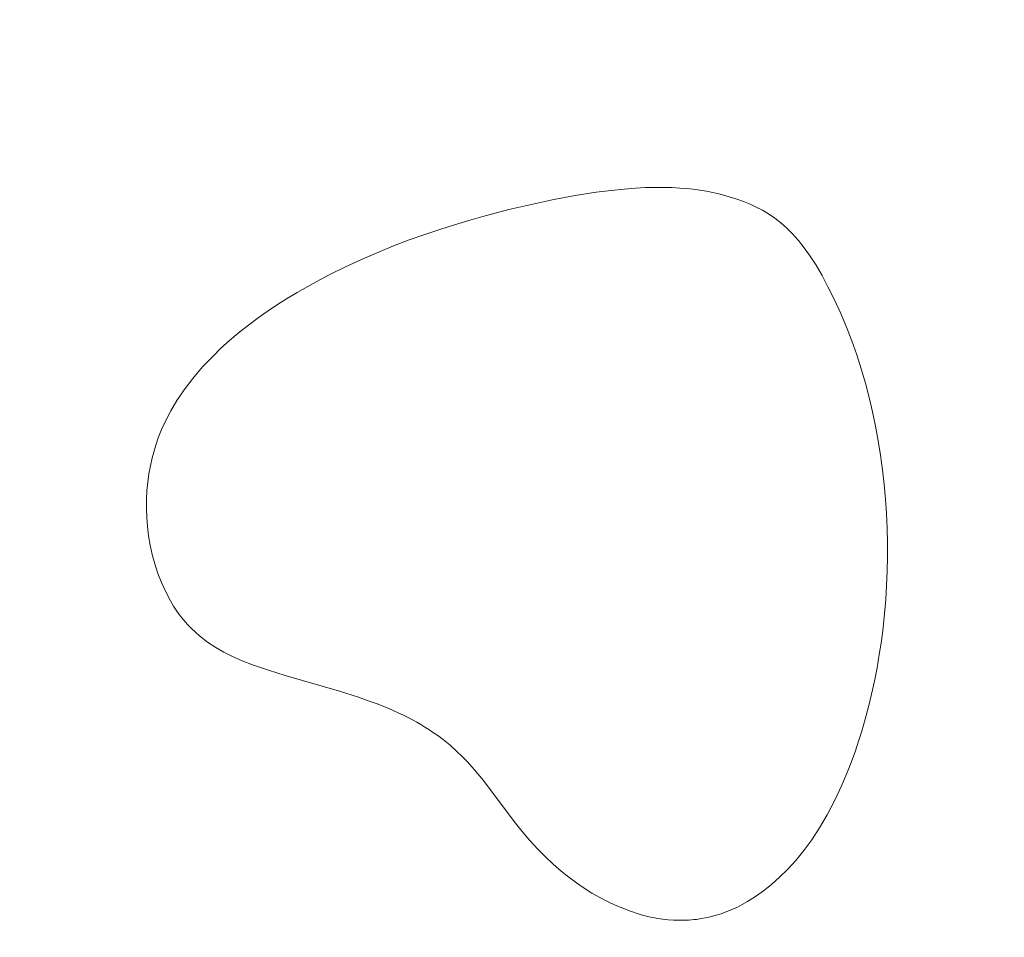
# Model space of a CAD drawing. Header units: millimetres. Extents: x -159 to 180, y -161 to 116.
# Tile 511 of 656: x -4.37 to 5.51, y -43.48 to -34.27. Entities that reach past the tile are written whole.
import ezdxf

# ---------------------------------------------------------------- set-up
doc = ezdxf.new("R2010")
doc.units = ezdxf.units.MM
doc.header["$MEASUREMENT"] = 0
doc.layers.add('Layer 1', color=7, linetype='Continuous')

msp = doc.modelspace()

# ---------------------------------------------------------------- linework, layer by layer
at = {"layer": 'Layer 1', "color": 18, "lineweight": 9}
for points, knots in [([(-158.5852, -104.074), (-158.5852, -104.074), (179.5952, -104.074), (179.5952, -104.074), (179.5952, -104.074), (179.5952, -104.074), (179.5952, 115.719), (179.5952, 115.719), (179.5952, 115.719), (179.5952, 115.719), (-158.5852, 115.719), (-158.5852, 115.719), (-158.5852, 115.719), (-158.5852, 115.719), (-158.5852, -104.074), (-158.5852, -104.074)], [0, 0, 0, 0, 0.2, 0.2, 0.2, 0.2, 0.4, 0.4, 0.4, 0.4, 0.6, 0.6, 0.6, 0.6, 1, 1, 1, 1]), ([(58.7021, -7.5691), (58.7021, -7.5691), (58.7021, -2.7996), (58.7021, -2.7996), (58.7021, -2.7996), (58.7021, -2.7996), (53.9333, -2.7996), (53.9333, -2.7996), (53.9333, -2.7996), (53.9333, -2.7996), (53.9333, 0.2004), (53.9333, 0.2004), (53.9333, 0.2004), (53.9333, 0.2004), (45.9738, 0.2004), (45.9738, 0.2004), (45.9738, 0.2004), (45.9738, 0.2004), (45.9738, -2.7996), (45.9738, -2.7996), (45.9738, -2.7996), (45.9738, -2.7996), (38.2683, -2.7996), (38.2683, -2.7996), (38.2683, -2.7996), (38.2683, -2.7996), (38.2683, 0.2004), (38.2683, 0.2004), (38.2683, 0.2004), (38.2683, 0.2004), (30.3088, 0.2004), (30.3088, 0.2004), (30.3088, 0.2004), (30.3088, 0.2004), (30.3088, -2.7996), (30.3088, -2.7996), (30.3088, -2.7996), (30.3088, -2.7996), (22.6034, -2.7996), (22.6034, -2.7996), (22.6034, -2.7996), (22.6034, -2.7996), (22.6034, 0.2004), (22.6034, 0.2004), (22.6034, 0.2004), (22.6034, 0.2004), (14.6439, 0.2004), (14.6439, 0.2004), (14.6439, 0.2004), (14.6439, 0.2004), (14.6439, -2.7996), (14.6439, -2.7996), (14.6439, -2.7996), (14.6439, -2.7996), (6.9385, -2.7996), (6.9385, -2.7996), (6.9385, -2.7996), (6.9385, -2.7996), (6.9385, 0.2004), (6.9385, 0.2004), (6.9385, 0.2004), (6.9385, 0.2004), (-1.021, 0.2004), (-1.021, 0.2004), (-1.021, 0.2004), (-1.021, 0.2004), (-1.021, -2.7996), (-1.021, -2.7996), (-1.021, -2.7996), (-1.021, -2.7996), (-8.7264, -2.7996), (-8.7264, -2.7996), (-8.7264, -2.7996), (-8.7264, -2.7996), (-8.7264, 0.2004), (-8.7264, 0.2004), (-8.7264, 0.2004), (-8.7264, 0.2004), (-16.686, 0.2004), (-16.686, 0.2004), (-16.686, 0.2004), (-16.686, 0.2004), (-16.686, -2.7996), (-16.686, -2.7996), (-16.686, -2.7996), (-16.686, -2.7996), (-24.3914, -2.7996), (-24.3914, -2.7996), (-24.3914, -2.7996), (-24.3914, -2.7996), (-24.3914, 0.2004), (-24.3914, 0.2004), (-24.3914, 0.2004), (-24.3914, 0.2004), (-32.351, 0.2004), (-32.351, 0.2004), (-32.351, 0.2004), (-32.351, 0.2004), (-32.351, -2.7996), (-32.351, -2.7996), (-32.351, -2.7996), (-32.351, -2.7996), (-37.1199, -2.7996), (-37.1199, -2.7996), (-37.1199, -2.7996), (-37.1199, -2.7996), (-37.1199, -7.5691), (-37.1199, -7.5691), (-37.1199, -7.5691), (-37.1199, -7.5691), (-40.1199, -7.5691), (-40.1199, -7.5691), (-40.1199, -7.5691), (-40.1199, -7.5691), (-40.1199, -15.5281), (-40.1199, -15.5281), (-40.1199, -15.5281), (-40.1199, -15.5281), (-37.1199, -15.5281), (-37.1199, -15.5281), (-37.1199, -15.5281), (-37.1199, -15.5281), (-37.1199, -23.2341), (-37.1199, -23.2341), (-37.1199, -23.2341), (-37.1199, -23.2341), (-40.1199, -23.2341), (-40.1199, -23.2341), (-40.1199, -23.2341), (-40.1199, -23.2341), (-40.1199, -31.1931), (-40.1199, -31.1931), (-40.1199, -31.1931), (-40.1199, -31.1931), (-37.1199, -31.1931), (-37.1199, -31.1931), (-37.1199, -31.1931), (-37.1199, -31.1931), (-37.1199, -38.8982), (-37.1199, -38.8982), (-37.1199, -38.8982), (-37.1199, -38.8982), (-40.1199, -38.8982), (-40.1199, -38.8982), (-40.1199, -38.8982), (-40.1199, -38.8982), (-40.1199, -46.8582), (-40.1199, -46.8582), (-40.1199, -46.8582), (-40.1199, -46.8582), (-37.1199, -46.8582), (-37.1199, -46.8582), (-37.1199, -46.8582), (-37.1199, -46.8582), (-37.1199, -54.5632), (-37.1199, -54.5632), (-37.1199, -54.5632), (-37.1199, -54.5632), (-40.1199, -54.5632), (-40.1199, -54.5632), (-40.1199, -54.5632), (-40.1199, -54.5632), (-40.1199, -62.5232), (-40.1199, -62.5232), (-40.1199, -62.5232), (-40.1199, -62.5232), (-37.1199, -62.5232), (-37.1199, -62.5232), (-37.1199, -62.5232), (-37.1199, -62.5232), (-37.1199, -70.2283), (-37.1199, -70.2283), (-37.1199, -70.2283), (-37.1199, -70.2283), (-40.1199, -70.2283), (-40.1199, -70.2283), (-40.1199, -70.2283), (-40.1199, -70.2283), (-40.1199, -78.1882), (-40.1199, -78.1882), (-40.1199, -78.1882), (-40.1199, -78.1882), (-37.1199, -78.1882), (-37.1199, -78.1882), (-37.1199, -78.1882), (-37.1199, -78.1882), (-37.1199, -85.8933), (-37.1199, -85.8933), (-37.1199, -85.8933), (-37.1199, -85.8933), (-40.1199, -85.8933), (-40.1199, -85.8933), (-40.1199, -85.8933), (-40.1199, -85.8933), (-40.1199, -93.8533), (-40.1199, -93.8533), (-40.1199, -93.8533), (-40.1199, -93.8533), (-37.1199, -93.8533), (-37.1199, -93.8533), (-37.1199, -93.8533), (-37.1199, -93.8533), (-37.1199, -98.6218), (-37.1199, -98.6218), (-37.1199, -98.6218), (-37.1199, -98.6218), (-32.351, -98.6218), (-32.351, -98.6218), (-32.351, -98.6218), (-32.351, -98.6218), (-32.351, -101.6218), (-32.351, -101.6218), (-32.351, -101.6218), (-32.351, -101.6218), (-24.3914, -101.6218), (-24.3914, -101.6218), (-24.3914, -101.6218), (-24.3914, -101.6218), (-24.3914, -98.6218), (-24.3914, -98.6218), (-24.3914, -98.6218), (-24.3914, -98.6218), (-16.686, -98.6218), (-16.686, -98.6218), (-16.686, -98.6218), (-16.686, -98.6218), (-16.686, -101.6218), (-16.686, -101.6218), (-16.686, -101.6218), (-16.686, -101.6218), (-8.7264, -101.6218), (-8.7264, -101.6218), (-8.7264, -101.6218), (-8.7264, -101.6218), (-8.7264, -98.6218), (-8.7264, -98.6218), (-8.7264, -98.6218), (-8.7264, -98.6218), (-1.021, -98.6218), (-1.021, -98.6218), (-1.021, -98.6218), (-1.021, -98.6218), (-1.021, -101.6218), (-1.021, -101.6218), (-1.021, -101.6218), (-1.021, -101.6218), (6.9385, -101.6218), (6.9385, -101.6218), (6.9385, -101.6218), (6.9385, -101.6218), (6.9385, -98.6218), (6.9385, -98.6218), (6.9385, -98.6218), (6.9385, -98.6218), (14.6439, -98.6218), (14.6439, -98.6218), (14.6439, -98.6218), (14.6439, -98.6218), (14.6439, -101.6218), (14.6439, -101.6218), (14.6439, -101.6218), (14.6439, -101.6218), (22.6034, -101.6218), (22.6034, -101.6218), (22.6034, -101.6218), (22.6034, -101.6218), (22.6034, -98.6218), (22.6034, -98.6218), (22.6034, -98.6218), (22.6034, -98.6218), (30.3088, -98.6218), (30.3088, -98.6218), (30.3088, -98.6218), (30.3088, -98.6218), (30.3088, -101.6218), (30.3088, -101.6218), (30.3088, -101.6218), (30.3088, -101.6218), (38.2683, -101.6218), (38.2683, -101.6218), (38.2683, -101.6218), (38.2683, -101.6218), (38.2683, -98.6218), (38.2683, -98.6218), (38.2683, -98.6218), (38.2683, -98.6218), (45.9738, -98.6218), (45.9738, -98.6218), (45.9738, -98.6218), (45.9738, -98.6218), (45.9738, -101.6218), (45.9738, -101.6218), (45.9738, -101.6218), (45.9738, -101.6218), (53.9333, -101.6218), (53.9333, -101.6218), (53.9333, -101.6218), (53.9333, -101.6218), (53.9333, -98.6218), (53.9333, -98.6218), (53.9333, -98.6218), (53.9333, -98.6218), (58.7021, -98.6218), (58.7021, -98.6218), (58.7021, -98.6218), (58.7021, -98.6218), (58.7021, -93.8533), (58.7021, -93.8533), (58.7021, -93.8533), (58.7021, -93.8533), (61.7021, -93.8533), (61.7021, -93.8533), (61.7021, -93.8533), (61.7021, -93.8533), (61.7021, -85.8933), (61.7021, -85.8933), (61.7021, -85.8933), (61.7021, -85.8933), (58.7021, -85.8933), (58.7021, -85.8933), (58.7021, -85.8933), (58.7021, -85.8933), (58.7021, -78.1882), (58.7021, -78.1882), (58.7021, -78.1882), (58.7021, -78.1882), (61.7021, -78.1882), (61.7021, -78.1882), (61.7021, -78.1882), (61.7021, -78.1882), (61.7021, -70.2283), (61.7021, -70.2283), (61.7021, -70.2283), (61.7021, -70.2283), (58.7021, -70.2283), (58.7021, -70.2283), (58.7021, -70.2283), (58.7021, -70.2283), (58.7021, -62.5232), (58.7021, -62.5232), (58.7021, -62.5232), (58.7021, -62.5232), (61.7021, -62.5232), (61.7021, -62.5232), (61.7021, -62.5232), (61.7021, -62.5232), (61.7021, -54.5632), (61.7021, -54.5632), (61.7021, -54.5632), (61.7021, -54.5632), (58.7021, -54.5632), (58.7021, -54.5632), (58.7021, -54.5632), (58.7021, -54.5632), (58.7021, -46.8582), (58.7021, -46.8582), (58.7021, -46.8582), (58.7021, -46.8582), (61.7021, -46.8582), (61.7021, -46.8582), (61.7021, -46.8582), (61.7021, -46.8582), (61.7021, -38.8982), (61.7021, -38.8982), (61.7021, -38.8982), (61.7021, -38.8982), (58.7021, -38.8982), (58.7021, -38.8982), (58.7021, -38.8982), (58.7021, -38.8982), (58.7021, -31.1931), (58.7021, -31.1931), (58.7021, -31.1931), (58.7021, -31.1931), (61.7021, -31.1931), (61.7021, -31.1931), (61.7021, -31.1931), (61.7021, -31.1931), (61.7021, -23.2341), (61.7021, -23.2341), (61.7021, -23.2341), (61.7021, -23.2341), (58.7021, -23.2341), (58.7021, -23.2341), (58.7021, -23.2341), (58.7021, -23.2341), (58.7021, -15.5281), (58.7021, -15.5281), (58.7021, -15.5281), (58.7021, -15.5281), (61.7021, -15.5281), (61.7021, -15.5281), (61.7021, -15.5281), (61.7021, -15.5281), (61.7021, -7.5691), (61.7021, -7.5691), (61.7021, -7.5691), (61.7021, -7.5691), (58.7021, -7.5691), (58.7021, -7.5691)], [0, 0, 0, 0, 0.009901, 0.009901, 0.009901, 0.009901, 0.019802, 0.019802, 0.019802, 0.019802, 0.029703, 0.029703, 0.029703, 0.029703, 0.039604, 0.039604, 0.039604, 0.039604, 0.049505, 0.049505, 0.049505, 0.049505, 0.059406, 0.059406, 0.059406, 0.059406, 0.069307, 0.069307, 0.069307, 0.069307, 0.079208, 0.079208, 0.079208, 0.079208, 0.089109, 0.089109, 0.089109, 0.089109, 0.09901, 0.09901, 0.09901, 0.09901, 0.108911, 0.108911, 0.108911, 0.108911, 0.118812, 0.118812, 0.118812, 0.118812, 0.128713, 0.128713, 0.128713, 0.128713, 0.138614, 0.138614, 0.138614, 0.138614, 0.148515, 0.148515, 0.148515, 0.148515, 0.158416, 0.158416, 0.158416, 0.158416, 0.168317, 0.168317, 0.168317, 0.168317, 0.178218, 0.178218, 0.178218, 0.178218, 0.188119, 0.188119, 0.188119, 0.188119, 0.19802, 0.19802, 0.19802, 0.19802, 0.207921, 0.207921, 0.207921, 0.207921, 0.217822, 0.217822, 0.217822, 0.217822, 0.227723, 0.227723, 0.227723, 0.227723, 0.237624, 0.237624, 0.237624, 0.237624, 0.247525, 0.247525, 0.247525, 0.247525, 0.257426, 0.257426, 0.257426, 0.257426, 0.267327, 0.267327, 0.267327, 0.267327, 0.277228, 0.277228, 0.277228, 0.277228, 0.287129, 0.287129, 0.287129, 0.287129, 0.29703, 0.29703, 0.29703, 0.29703, 0.306931, 0.306931, 0.306931, 0.306931, 0.316832, 0.316832, 0.316832, 0.316832, 0.326733, 0.326733, 0.326733, 0.326733, 0.336634, 0.336634, 0.336634, 0.336634, 0.346535, 0.346535, 0.346535, 0.346535, 0.356436, 0.356436, 0.356436, 0.356436, 0.366337, 0.366337, 0.366337, 0.366337, 0.376238, 0.376238, 0.376238, 0.376238, 0.386139, 0.386139, 0.386139, 0.386139, 0.39604, 0.39604, 0.39604, 0.39604, 0.405941, 0.405941, 0.405941, 0.405941, 0.415842, 0.415842, 0.415842, 0.415842, 0.425743, 0.425743, 0.425743, 0.425743, 0.435644, 0.435644, 0.435644, 0.435644, 0.445545, 0.445545, 0.445545, 0.445545, 0.455446, 0.455446, 0.455446, 0.455446, 0.465347, 0.465347, 0.465347, 0.465347, 0.475248, 0.475248, 0.475248, 0.475248, 0.485149, 0.485149, 0.485149, 0.485149, 0.49505, 0.49505, 0.49505, 0.49505, 0.50495, 0.50495, 0.50495, 0.50495, 0.514851, 0.514851, 0.514851, 0.514851, 0.524752, 0.524752, 0.524752, 0.524752, 0.534653, 0.534653, 0.534653, 0.534653, 0.544554, 0.544554, 0.544554, 0.544554, 0.554455, 0.554455, 0.554455, 0.554455, 0.564356, 0.564356, 0.564356, 0.564356, 0.574257, 0.574257, 0.574257, 0.574257, 0.584158, 0.584158, 0.584158, 0.584158, 0.594059, 0.594059, 0.594059, 0.594059, 0.60396, 0.60396, 0.60396, 0.60396, 0.613861, 0.613861, 0.613861, 0.613861, 0.623762, 0.623762, 0.623762, 0.623762, 0.633663, 0.633663, 0.633663, 0.633663, 0.643564, 0.643564, 0.643564, 0.643564, 0.653465, 0.653465, 0.653465, 0.653465, 0.663366, 0.663366, 0.663366, 0.663366, 0.673267, 0.673267, 0.673267, 0.673267, 0.683168, 0.683168, 0.683168, 0.683168, 0.693069, 0.693069, 0.693069, 0.693069, 0.70297, 0.70297, 0.70297, 0.70297, 0.712871, 0.712871, 0.712871, 0.712871, 0.722772, 0.722772, 0.722772, 0.722772, 0.732673, 0.732673, 0.732673, 0.732673, 0.742574, 0.742574, 0.742574, 0.742574, 0.752475, 0.752475, 0.752475, 0.752475, 0.762376, 0.762376, 0.762376, 0.762376, 0.772277, 0.772277, 0.772277, 0.772277, 0.782178, 0.782178, 0.782178, 0.782178, 0.792079, 0.792079, 0.792079, 0.792079, 0.80198, 0.80198, 0.80198, 0.80198, 0.811881, 0.811881, 0.811881, 0.811881, 0.821782, 0.821782, 0.821782, 0.821782, 0.831683, 0.831683, 0.831683, 0.831683, 0.841584, 0.841584, 0.841584, 0.841584, 0.851485, 0.851485, 0.851485, 0.851485, 0.861386, 0.861386, 0.861386, 0.861386, 0.871287, 0.871287, 0.871287, 0.871287, 0.881188, 0.881188, 0.881188, 0.881188, 0.891089, 0.891089, 0.891089, 0.891089, 0.90099, 0.90099, 0.90099, 0.90099, 0.910891, 0.910891, 0.910891, 0.910891, 0.920792, 0.920792, 0.920792, 0.920792, 0.930693, 0.930693, 0.930693, 0.930693, 0.940594, 0.940594, 0.940594, 0.940594, 0.950495, 0.950495, 0.950495, 0.950495, 0.960396, 0.960396, 0.960396, 0.960396, 0.970297, 0.970297, 0.970297, 0.970297, 0.980198, 0.980198, 0.980198, 0.980198, 1, 1, 1, 1]), ([(0.7765, -36.1238), (0.7765, -36.1238), (0.5386, -36.1805), (0.5386, -36.1805), (0.5386, -36.1805), (0.5386, -36.1805), (0.2758, -36.2492), (0.2758, -36.2492), (0.2758, -36.2492), (0.2758, -36.2492), (0.1364, -36.2886), (0.1364, -36.2886), (0.1364, -36.2886), (0.1364, -36.2886), (-0.0077, -36.3316), (-0.0077, -36.3316), (-0.0077, -36.3316), (-0.0077, -36.3316), (-0.1559, -36.3785), (-0.1559, -36.3785), (-0.1559, -36.3785), (-0.1559, -36.3785), (-0.3077, -36.4296), (-0.3077, -36.4296), (-0.3077, -36.4296), (-0.3077, -36.4296), (-0.4626, -36.4849), (-0.4626, -36.4849), (-0.4626, -36.4849), (-0.4626, -36.4849), (-0.6201, -36.5448), (-0.6201, -36.5448), (-0.6201, -36.5448), (-0.6201, -36.5448), (-0.7795, -36.6095), (-0.7795, -36.6095), (-0.7795, -36.6095), (-0.7795, -36.6095), (-0.9405, -36.6791), (-0.9405, -36.6791), (-0.9405, -36.6791), (-0.9405, -36.6791), (-1.1025, -36.754), (-1.1025, -36.754), (-1.1025, -36.754), (-1.1025, -36.754), (-1.2649, -36.8342), (-1.2649, -36.8342), (-1.2649, -36.8342), (-1.2649, -36.8342), (-1.4272, -36.9202), (-1.4272, -36.9202), (-1.4272, -36.9202), (-1.4272, -36.9202), (-1.5889, -37.012), (-1.5889, -37.012), (-1.5889, -37.012), (-1.5889, -37.012), (-1.6943, -37.0755), (-1.6943, -37.0755), (-1.6943, -37.0755), (-1.6943, -37.0755), (-1.7944, -37.1391), (-1.7944, -37.1391), (-1.7944, -37.1391), (-1.7944, -37.1391), (-1.8894, -37.2026), (-1.8894, -37.2026), (-1.8894, -37.2026), (-1.8894, -37.2026), (-1.9794, -37.266), (-1.9794, -37.266), (-1.9794, -37.266), (-1.9794, -37.266), (-2.0645, -37.3292), (-2.0645, -37.3292), (-2.0645, -37.3292), (-2.0645, -37.3292), (-2.145, -37.3921), (-2.145, -37.3921), (-2.145, -37.3921), (-2.145, -37.3921), (-2.2208, -37.4546), (-2.2208, -37.4546), (-2.2208, -37.4546), (-2.2208, -37.4546), (-2.2923, -37.5167), (-2.2923, -37.5167), (-2.2923, -37.5167), (-2.2923, -37.5167), (-2.3595, -37.5782), (-2.3595, -37.5782), (-2.3595, -37.5782), (-2.3595, -37.5782), (-2.4225, -37.6392), (-2.4225, -37.6392), (-2.4225, -37.6392), (-2.4225, -37.6392), (-2.4815, -37.6995), (-2.4815, -37.6995), (-2.4815, -37.6995), (-2.4815, -37.6995), (-2.5367, -37.759), (-2.5367, -37.759), (-2.5367, -37.759), (-2.5367, -37.759), (-2.5881, -37.8177), (-2.5881, -37.8177), (-2.5881, -37.8177), (-2.5881, -37.8177), (-2.636, -37.8755), (-2.636, -37.8755), (-2.636, -37.8755), (-2.636, -37.8755), (-2.7215, -37.988), (-2.7215, -37.988), (-2.7215, -37.988), (-2.7215, -37.988), (-2.7943, -38.0959), (-2.7943, -38.0959), (-2.7943, -38.0959), (-2.7943, -38.0959), (-2.8556, -38.1987), (-2.8556, -38.1987), (-2.8556, -38.1987), (-2.8556, -38.1987), (-2.9065, -38.2957), (-2.9065, -38.2957), (-2.9065, -38.2957), (-2.9065, -38.2957), (-2.9481, -38.3862), (-2.9481, -38.3862), (-2.9481, -38.3862), (-2.9481, -38.3862), (-2.9815, -38.4697), (-2.9815, -38.4697), (-2.9815, -38.4697), (-2.9815, -38.4697), (-3.0078, -38.5455), (-3.0078, -38.5455), (-3.0078, -38.5455), (-3.0078, -38.5455), (-3.0282, -38.613), (-3.0282, -38.613), (-3.0282, -38.613), (-3.0282, -38.613), (-3.0437, -38.6716), (-3.0437, -38.6716), (-3.0437, -38.6716), (-3.0437, -38.6716), (-3.0614, -38.7498), (-3.0614, -38.7498), (-3.0614, -38.7498), (-3.0614, -38.7498), (-3.0761, -38.8308), (-3.0761, -38.8308), (-3.0761, -38.8308), (-3.0761, -38.8308), (-3.0877, -38.9144), (-3.0877, -38.9144), (-3.0877, -38.9144), (-3.0877, -38.9144), (-3.0958, -39.0003), (-3.0958, -39.0003), (-3.0958, -39.0003), (-3.0958, -39.0003), (-3.1004, -39.0882), (-3.1004, -39.0882), (-3.1004, -39.0882), (-3.1004, -39.0882), (-3.1012, -39.1779), (-3.1012, -39.1779), (-3.1012, -39.1779), (-3.1012, -39.1779), (-3.098, -39.269), (-3.098, -39.269), (-3.098, -39.269), (-3.098, -39.269), (-3.0907, -39.3613), (-3.0907, -39.3613), (-3.0907, -39.3613), (-3.0907, -39.3613), (-3.079, -39.4544), (-3.079, -39.4544), (-3.079, -39.4544), (-3.079, -39.4544), (-3.0628, -39.5482), (-3.0628, -39.5482), (-3.0628, -39.5482), (-3.0628, -39.5482), (-3.0419, -39.6423), (-3.0419, -39.6423), (-3.0419, -39.6423), (-3.0419, -39.6423), (-3.016, -39.7363), (-3.016, -39.7363), (-3.016, -39.7363), (-3.016, -39.7363), (-2.985, -39.8302), (-2.985, -39.8302), (-2.985, -39.8302), (-2.985, -39.8302), (-2.9487, -39.9234), (-2.9487, -39.9234), (-2.9487, -39.9234), (-2.9487, -39.9234), (-2.9069, -40.0159), (-2.9069, -40.0159), (-2.9069, -40.0159), (-2.9069, -40.0159), (-2.8594, -40.1072), (-2.8594, -40.1072), (-2.8594, -40.1072), (-2.8594, -40.1072), (-2.8284, -40.1597), (-2.8284, -40.1597), (-2.8284, -40.1597), (-2.8284, -40.1597), (-2.7955, -40.2095), (-2.7955, -40.2095), (-2.7955, -40.2095), (-2.7955, -40.2095), (-2.7609, -40.2568), (-2.7609, -40.2568), (-2.7609, -40.2568), (-2.7609, -40.2568), (-2.7247, -40.3014), (-2.7247, -40.3014), (-2.7247, -40.3014), (-2.7247, -40.3014), (-2.6872, -40.3437), (-2.6872, -40.3437), (-2.6872, -40.3437), (-2.6872, -40.3437), (-2.6486, -40.3834), (-2.6486, -40.3834), (-2.6486, -40.3834), (-2.6486, -40.3834), (-2.609, -40.4209), (-2.609, -40.4209), (-2.609, -40.4209), (-2.609, -40.4209), (-2.5687, -40.456), (-2.5687, -40.456), (-2.5687, -40.456), (-2.5687, -40.456), (-2.4866, -40.5195), (-2.4866, -40.5195), (-2.4866, -40.5195), (-2.4866, -40.5195), (-2.404, -40.5744), (-2.404, -40.5744), (-2.404, -40.5744), (-2.404, -40.5744), (-2.3223, -40.6212), (-2.3223, -40.6212), (-2.3223, -40.6212), (-2.3223, -40.6212), (-2.2432, -40.6604), (-2.2432, -40.6604), (-2.2432, -40.6604), (-2.2432, -40.6604), (-2.1413, -40.7067), (-2.1413, -40.7067), (-2.1413, -40.7067), (-2.1413, -40.7067), (-2.0354, -40.7478), (-2.0354, -40.7478), (-2.0354, -40.7478), (-2.0354, -40.7478), (-1.8755, -40.8025), (-1.8755, -40.8025), (-1.8755, -40.8025), (-1.8755, -40.8025), (-1.7074, -40.8543), (-1.7074, -40.8543), (-1.7074, -40.8543), (-1.7074, -40.8543), (-1.1637, -41.0125), (-1.1637, -41.0125), (-1.1637, -41.0125), (-1.1637, -41.0125), (-0.9716, -41.074), (-0.9716, -41.074), (-0.9716, -41.074), (-0.9716, -41.074), (-0.8738, -41.1082), (-0.8738, -41.1082), (-0.8738, -41.1082), (-0.8738, -41.1082), (-0.7752, -41.1443), (-0.7752, -41.1443), (-0.7752, -41.1443), (-0.7752, -41.1443), (-0.6677, -41.1873), (-0.6677, -41.1873), (-0.6677, -41.1873), (-0.6677, -41.1873), (-0.6167, -41.2097), (-0.6167, -41.2097), (-0.6167, -41.2097), (-0.6167, -41.2097), (-0.5675, -41.2322), (-0.5675, -41.2322), (-0.5675, -41.2322), (-0.5675, -41.2322), (-0.5198, -41.2546), (-0.5198, -41.2546), (-0.5198, -41.2546), (-0.5198, -41.2546), (-0.4738, -41.2781), (-0.4738, -41.2781), (-0.4738, -41.2781), (-0.4738, -41.2781), (-0.4292, -41.3005), (-0.4292, -41.3005), (-0.4292, -41.3005), (-0.4292, -41.3005), (-0.3862, -41.325), (-0.3862, -41.325), (-0.3862, -41.325), (-0.3862, -41.325), (-0.3447, -41.3484), (-0.3447, -41.3484), (-0.3447, -41.3484), (-0.3447, -41.3484), (-0.3046, -41.3728), (-0.3046, -41.3728), (-0.3046, -41.3728), (-0.3046, -41.3728), (-0.2658, -41.3972), (-0.2658, -41.3972), (-0.2658, -41.3972), (-0.2658, -41.3972), (-0.2283, -41.4226), (-0.2283, -41.4226), (-0.2283, -41.4226), (-0.2283, -41.4226), (-0.1757, -41.4589), (-0.1757, -41.4589), (-0.1757, -41.4589), (-0.1757, -41.4589), (-0.1174, -41.502), (-0.1174, -41.502), (-0.1174, -41.502), (-0.1174, -41.502), (-0.0533, -41.554), (-0.0533, -41.554), (-0.0533, -41.554), (-0.0533, -41.554), (0.0168, -41.617), (0.0168, -41.617), (0.0168, -41.617), (0.0168, -41.617), (0.0694, -41.6672), (0.0694, -41.6672), (0.0694, -41.6672), (0.0694, -41.6672), (0.1234, -41.7225), (0.1234, -41.7225), (0.1234, -41.7225), (0.1234, -41.7225), (0.1906, -41.798), (0.1906, -41.798), (0.1906, -41.798), (0.1906, -41.798), (0.2831, -41.9089), (0.2831, -41.9089), (0.2831, -41.9089), (0.2831, -41.9089), (0.5918, -42.322), (0.5918, -42.322), (0.5918, -42.322), (0.5918, -42.322), (0.6707, -42.4204), (0.6707, -42.4204), (0.6707, -42.4204), (0.6707, -42.4204), (0.7493, -42.5122), (0.7493, -42.5122), (0.7493, -42.5122), (0.7493, -42.5122), (0.8277, -42.5975), (0.8277, -42.5975), (0.8277, -42.5975), (0.8277, -42.5975), (0.9059, -42.6767), (0.9059, -42.6767), (0.9059, -42.6767), (0.9059, -42.6767), (0.9839, -42.75), (0.9839, -42.75), (0.9839, -42.75), (0.9839, -42.75), (1.0618, -42.8178), (1.0618, -42.8178), (1.0618, -42.8178), (1.0618, -42.8178), (1.1395, -42.8802), (1.1395, -42.8802), (1.1395, -42.8802), (1.1395, -42.8802), (1.217, -42.9376), (1.217, -42.9376), (1.217, -42.9376), (1.217, -42.9376), (1.2945, -42.9903), (1.2945, -42.9903), (1.2945, -42.9903), (1.2945, -42.9903), (1.372, -43.0385), (1.372, -43.0385), (1.372, -43.0385), (1.372, -43.0385), (1.4494, -43.0825), (1.4494, -43.0825), (1.4494, -43.0825), (1.4494, -43.0825), (1.5268, -43.1225), (1.5268, -43.1225), (1.5268, -43.1225), (1.5268, -43.1225), (1.6042, -43.1589), (1.6042, -43.1589), (1.6042, -43.1589), (1.6042, -43.1589), (1.6817, -43.1919), (1.6817, -43.1919), (1.6817, -43.1919), (1.6817, -43.1919), (1.7592, -43.2217), (1.7592, -43.2217), (1.7592, -43.2217), (1.7592, -43.2217), (1.8368, -43.2488), (1.8368, -43.2488), (1.8368, -43.2488), (1.8368, -43.2488), (1.8646, -43.2566), (1.8646, -43.2566), (1.8646, -43.2566), (1.8646, -43.2566), (1.8923, -43.2644), (1.8923, -43.2644), (1.8923, -43.2644), (1.8923, -43.2644), (1.9199, -43.2713), (1.9199, -43.2713), (1.9199, -43.2713), (1.9199, -43.2713), (1.9474, -43.2771), (1.9474, -43.2771), (1.9474, -43.2771), (1.9474, -43.2771), (1.9747, -43.283), (1.9747, -43.283), (1.9747, -43.283), (1.9747, -43.283), (2.0019, -43.2888), (2.0019, -43.2888), (2.0019, -43.2888), (2.0019, -43.2888), (2.0292, -43.2937), (2.0292, -43.2937), (2.0292, -43.2937), (2.0292, -43.2937), (2.0831, -43.3015), (2.0831, -43.3015), (2.0831, -43.3015), (2.0831, -43.3015), (2.1366, -43.3074), (2.1366, -43.3074), (2.1366, -43.3074), (2.1366, -43.3074), (2.1896, -43.3113), (2.1896, -43.3113), (2.1896, -43.3113), (2.1896, -43.3113), (2.2159, -43.3123), (2.2159, -43.3123), (2.2159, -43.3123), (2.2159, -43.3123), (2.2941, -43.3123), (2.2941, -43.3123), (2.2941, -43.3123), (2.2941, -43.3123), (2.3199, -43.3113), (2.3199, -43.3113), (2.3199, -43.3113), (2.3199, -43.3113), (2.3457, -43.3093), (2.3457, -43.3093), (2.3457, -43.3093), (2.3457, -43.3093), (2.3967, -43.3054), (2.3967, -43.3054), (2.3967, -43.3054), (2.3967, -43.3054), (2.422, -43.3025), (2.422, -43.3025), (2.422, -43.3025), (2.422, -43.3025), (2.4723, -43.2947), (2.4723, -43.2947), (2.4723, -43.2947), (2.4723, -43.2947), (2.5449, -43.281), (2.5449, -43.281), (2.5449, -43.281), (2.5449, -43.281), (2.62, -43.2615), (2.62, -43.2615), (2.62, -43.2615), (2.62, -43.2615), (2.6681, -43.2459), (2.6681, -43.2459), (2.6681, -43.2459), (2.6681, -43.2459), (2.7095, -43.2319), (2.7095, -43.2319), (2.7095, -43.2319), (2.7095, -43.2319), (2.7861, -43.2), (2.7861, -43.2), (2.7861, -43.2), (2.7861, -43.2), (2.8093, -43.1902), (2.8093, -43.1902), (2.8093, -43.1902), (2.8093, -43.1902), (2.8323, -43.1795), (2.8323, -43.1795), (2.8323, -43.1795), (2.8323, -43.1795), (2.8552, -43.1677), (2.8552, -43.1677), (2.8552, -43.1677), (2.8552, -43.1677), (2.933, -43.1235), (2.933, -43.1235), (2.933, -43.1235), (2.933, -43.1235), (3.0123, -43.0732), (3.0123, -43.0732), (3.0123, -43.0732), (3.0123, -43.0732), (3.0926, -43.0162), (3.0926, -43.0162), (3.0926, -43.0162), (3.0926, -43.0162), (3.1737, -42.952), (3.1737, -42.952), (3.1737, -42.952), (3.1737, -42.952), (3.2552, -42.8801), (3.2552, -42.8801), (3.2552, -42.8801), (3.2552, -42.8801), (3.3367, -42.7998), (3.3367, -42.7998), (3.3367, -42.7998), (3.3367, -42.7998), (3.4179, -42.7106), (3.4179, -42.7106), (3.4179, -42.7106), (3.4179, -42.7106), (3.4985, -42.612), (3.4985, -42.612), (3.4985, -42.612), (3.4985, -42.612), (3.5782, -42.5034), (3.5782, -42.5034), (3.5782, -42.5034), (3.5782, -42.5034), (3.6565, -42.3842), (3.6565, -42.3842), (3.6565, -42.3842), (3.6565, -42.3842), (3.7332, -42.2538), (3.7332, -42.2538), (3.7332, -42.2538), (3.7332, -42.2538), (3.8079, -42.1118), (3.8079, -42.1118), (3.8079, -42.1118), (3.8079, -42.1118), (3.8802, -41.9574), (3.8802, -41.9574), (3.8802, -41.9574), (3.8802, -41.9574), (3.9499, -41.7903), (3.9499, -41.7903), (3.9499, -41.7903), (3.9499, -41.7903), (3.9836, -41.7017), (3.9836, -41.7017), (3.9836, -41.7017), (3.9836, -41.7017), (4.0165, -41.6098), (4.0165, -41.6098), (4.0165, -41.6098), (4.0165, -41.6098), (4.0486, -41.5143), (4.0486, -41.5143), (4.0486, -41.5143), (4.0486, -41.5143), (4.0798, -41.4153), (4.0798, -41.4153), (4.0798, -41.4153), (4.0798, -41.4153), (4.1155, -41.2932), (4.1155, -41.2932), (4.1155, -41.2932), (4.1155, -41.2932), (4.1487, -41.1685), (4.1487, -41.1685), (4.1487, -41.1685), (4.1487, -41.1685), (4.1794, -41.0413), (4.1794, -41.0413), (4.1794, -41.0413), (4.1794, -41.0413), (4.2077, -40.9118), (4.2077, -40.9118), (4.2077, -40.9118), (4.2077, -40.9118), (4.2333, -40.7801), (4.2333, -40.7801), (4.2333, -40.7801), (4.2333, -40.7801), (4.2563, -40.6463), (4.2563, -40.6463), (4.2563, -40.6463), (4.2563, -40.6463), (4.2767, -40.5107), (4.2767, -40.5107), (4.2767, -40.5107), (4.2767, -40.5107), (4.2943, -40.3734), (4.2943, -40.3734), (4.2943, -40.3734), (4.2943, -40.3734), (4.309, -40.2344), (4.309, -40.2344), (4.309, -40.2344), (4.309, -40.2344), (4.3209, -40.0941), (4.3209, -40.0941), (4.3209, -40.0941), (4.3209, -40.0941), (4.3299, -39.9524), (4.3299, -39.9524), (4.3299, -39.9524), (4.3299, -39.9524), (4.3359, -39.8097), (4.3359, -39.8097), (4.3359, -39.8097), (4.3359, -39.8097), (4.3389, -39.6659), (4.3389, -39.6659), (4.3389, -39.6659), (4.3389, -39.6659), (4.3388, -39.5214), (4.3388, -39.5214), (4.3388, -39.5214), (4.3388, -39.5214), (4.3355, -39.3762), (4.3355, -39.3762), (4.3355, -39.3762), (4.3355, -39.3762), (4.329, -39.2305), (4.329, -39.2305), (4.329, -39.2305), (4.329, -39.2305), (4.3192, -39.0844), (4.3192, -39.0844), (4.3192, -39.0844), (4.3192, -39.0844), (4.3061, -38.9381), (4.3061, -38.9381), (4.3061, -38.9381), (4.3061, -38.9381), (4.2896, -38.7918), (4.2896, -38.7918), (4.2896, -38.7918), (4.2896, -38.7918), (4.2697, -38.6455), (4.2697, -38.6455), (4.2697, -38.6455), (4.2697, -38.6455), (4.2463, -38.4995), (4.2463, -38.4995), (4.2463, -38.4995), (4.2463, -38.4995), (4.2193, -38.3539), (4.2193, -38.3539), (4.2193, -38.3539), (4.2193, -38.3539), (4.1887, -38.2089), (4.1887, -38.2089), (4.1887, -38.2089), (4.1887, -38.2089), (4.1545, -38.0645), (4.1545, -38.0645), (4.1545, -38.0645), (4.1545, -38.0645), (4.1165, -37.921), (4.1165, -37.921), (4.1165, -37.921), (4.1165, -37.921), (4.0747, -37.7785), (4.0747, -37.7785), (4.0747, -37.7785), (4.0747, -37.7785), (4.029, -37.6372), (4.029, -37.6372), (4.029, -37.6372), (4.029, -37.6372), (3.9795, -37.4972), (3.9795, -37.4972), (3.9795, -37.4972), (3.9795, -37.4972), (3.926, -37.3587), (3.926, -37.3587), (3.926, -37.3587), (3.926, -37.3587), (3.8685, -37.2218), (3.8685, -37.2218), (3.8685, -37.2218), (3.8685, -37.2218), (3.8069, -37.0866), (3.8069, -37.0866), (3.8069, -37.0866), (3.8069, -37.0866), (3.7411, -36.9534), (3.7411, -36.9534), (3.7411, -36.9534), (3.7411, -36.9534), (3.681, -36.841), (3.681, -36.841), (3.681, -36.841), (3.681, -36.841), (3.6214, -36.739), (3.6214, -36.739), (3.6214, -36.739), (3.6214, -36.739), (3.5621, -36.6469), (3.5621, -36.6469), (3.5621, -36.6469), (3.5621, -36.6469), (3.5031, -36.564), (3.5031, -36.564), (3.5031, -36.564), (3.5031, -36.564), (3.4441, -36.4896), (3.4441, -36.4896), (3.4441, -36.4896), (3.4441, -36.4896), (3.3851, -36.4231), (3.3851, -36.4231), (3.3851, -36.4231), (3.3851, -36.4231), (3.3258, -36.3639), (3.3258, -36.3639), (3.3258, -36.3639), (3.3258, -36.3639), (3.2662, -36.3113), (3.2662, -36.3113), (3.2662, -36.3113), (3.2662, -36.3113), (3.2062, -36.2648), (3.2062, -36.2648), (3.2062, -36.2648), (3.2062, -36.2648), (3.1455, -36.2237), (3.1455, -36.2237), (3.1455, -36.2237), (3.1455, -36.2237), (3.084, -36.1873), (3.084, -36.1873), (3.084, -36.1873), (3.084, -36.1873), (3.0216, -36.155), (3.0216, -36.155), (3.0216, -36.155), (3.0216, -36.155), (2.9582, -36.1262), (2.9582, -36.1262), (2.9582, -36.1262), (2.9582, -36.1262), (2.8935, -36.1003), (2.8935, -36.1003), (2.8935, -36.1003), (2.8935, -36.1003), (2.8275, -36.0766), (2.8275, -36.0766), (2.8275, -36.0766), (2.8275, -36.0766), (2.7601, -36.0545), (2.7601, -36.0545), (2.7601, -36.0545), (2.7601, -36.0545), (2.7047, -36.0381), (2.7047, -36.0381), (2.7047, -36.0381), (2.7047, -36.0381), (2.646, -36.0229), (2.646, -36.0229), (2.646, -36.0229), (2.646, -36.0229), (2.5844, -36.0089), (2.5844, -36.0089), (2.5844, -36.0089), (2.5844, -36.0089), (2.5206, -35.9965), (2.5206, -35.9965), (2.5206, -35.9965), (2.5206, -35.9965), (2.4551, -35.9856), (2.4551, -35.9856), (2.4551, -35.9856), (2.4551, -35.9856), (2.3885, -35.9765), (2.3885, -35.9765), (2.3885, -35.9765), (2.3885, -35.9765), (2.3214, -35.9693), (2.3214, -35.9693), (2.3214, -35.9693), (2.3214, -35.9693), (2.2542, -35.9641), (2.2542, -35.9641), (2.2542, -35.9641), (2.2542, -35.9641), (2.1725, -35.9598), (2.1725, -35.9598), (2.1725, -35.9598), (2.1725, -35.9598), (2.09, -35.9573), (2.09, -35.9573), (2.09, -35.9573), (2.09, -35.9573), (2.0037, -35.957), (2.0037, -35.957), (2.0037, -35.957), (2.0037, -35.957), (1.9108, -35.9593), (1.9108, -35.9593), (1.9108, -35.9593), (1.9108, -35.9593), (1.8084, -35.9649), (1.8084, -35.9649), (1.8084, -35.9649), (1.8084, -35.9649), (1.6936, -35.9741), (1.6936, -35.9741), (1.6936, -35.9741), (1.6936, -35.9741), (1.5636, -35.9875), (1.5636, -35.9875), (1.5636, -35.9875), (1.5636, -35.9875), (1.4154, -36.0056), (1.4154, -36.0056), (1.4154, -36.0056), (1.4154, -36.0056), (1.2036, -36.0388), (1.2036, -36.0388), (1.2036, -36.0388), (1.2036, -36.0388), (0.9904, -36.0789), (0.9904, -36.0789), (0.9904, -36.0789), (0.9904, -36.0789), (0.7765, -36.1238), (0.7765, -36.1238)], [0, 0, 0, 0, 0.004545, 0.004545, 0.004545, 0.004545, 0.009091, 0.009091, 0.009091, 0.009091, 0.013636, 0.013636, 0.013636, 0.013636, 0.018182, 0.018182, 0.018182, 0.018182, 0.022727, 0.022727, 0.022727, 0.022727, 0.027273, 0.027273, 0.027273, 0.027273, 0.031818, 0.031818, 0.031818, 0.031818, 0.036364, 0.036364, 0.036364, 0.036364, 0.040909, 0.040909, 0.040909, 0.040909, 0.045455, 0.045455, 0.045455, 0.045455, 0.05, 0.05, 0.05, 0.05, 0.054545, 0.054545, 0.054545, 0.054545, 0.059091, 0.059091, 0.059091, 0.059091, 0.063636, 0.063636, 0.063636, 0.063636, 0.068182, 0.068182, 0.068182, 0.068182, 0.072727, 0.072727, 0.072727, 0.072727, 0.077273, 0.077273, 0.077273, 0.077273, 0.081818, 0.081818, 0.081818, 0.081818, 0.086364, 0.086364, 0.086364, 0.086364, 0.090909, 0.090909, 0.090909, 0.090909, 0.095455, 0.095455, 0.095455, 0.095455, 0.1, 0.1, 0.1, 0.1, 0.104545, 0.104545, 0.104545, 0.104545, 0.109091, 0.109091, 0.109091, 0.109091, 0.113636, 0.113636, 0.113636, 0.113636, 0.118182, 0.118182, 0.118182, 0.118182, 0.122727, 0.122727, 0.122727, 0.122727, 0.127273, 0.127273, 0.127273, 0.127273, 0.131818, 0.131818, 0.131818, 0.131818, 0.136364, 0.136364, 0.136364, 0.136364, 0.140909, 0.140909, 0.140909, 0.140909, 0.145455, 0.145455, 0.145455, 0.145455, 0.15, 0.15, 0.15, 0.15, 0.154545, 0.154545, 0.154545, 0.154545, 0.159091, 0.159091, 0.159091, 0.159091, 0.163636, 0.163636, 0.163636, 0.163636, 0.168182, 0.168182, 0.168182, 0.168182, 0.172727, 0.172727, 0.172727, 0.172727, 0.177273, 0.177273, 0.177273, 0.177273, 0.181818, 0.181818, 0.181818, 0.181818, 0.186364, 0.186364, 0.186364, 0.186364, 0.190909, 0.190909, 0.190909, 0.190909, 0.195455, 0.195455, 0.195455, 0.195455, 0.2, 0.2, 0.2, 0.2, 0.204545, 0.204545, 0.204545, 0.204545, 0.209091, 0.209091, 0.209091, 0.209091, 0.213636, 0.213636, 0.213636, 0.213636, 0.218182, 0.218182, 0.218182, 0.218182, 0.222727, 0.222727, 0.222727, 0.222727, 0.227273, 0.227273, 0.227273, 0.227273, 0.231818, 0.231818, 0.231818, 0.231818, 0.236364, 0.236364, 0.236364, 0.236364, 0.240909, 0.240909, 0.240909, 0.240909, 0.245455, 0.245455, 0.245455, 0.245455, 0.25, 0.25, 0.25, 0.25, 0.254545, 0.254545, 0.254545, 0.254545, 0.259091, 0.259091, 0.259091, 0.259091, 0.263636, 0.263636, 0.263636, 0.263636, 0.268182, 0.268182, 0.268182, 0.268182, 0.272727, 0.272727, 0.272727, 0.272727, 0.277273, 0.277273, 0.277273, 0.277273, 0.281818, 0.281818, 0.281818, 0.281818, 0.286364, 0.286364, 0.286364, 0.286364, 0.290909, 0.290909, 0.290909, 0.290909, 0.295455, 0.295455, 0.295455, 0.295455, 0.3, 0.3, 0.3, 0.3, 0.304545, 0.304545, 0.304545, 0.304545, 0.309091, 0.309091, 0.309091, 0.309091, 0.313636, 0.313636, 0.313636, 0.313636, 0.318182, 0.318182, 0.318182, 0.318182, 0.322727, 0.322727, 0.322727, 0.322727, 0.327273, 0.327273, 0.327273, 0.327273, 0.331818, 0.331818, 0.331818, 0.331818, 0.336364, 0.336364, 0.336364, 0.336364, 0.340909, 0.340909, 0.340909, 0.340909, 0.345455, 0.345455, 0.345455, 0.345455, 0.35, 0.35, 0.35, 0.35, 0.354545, 0.354545, 0.354545, 0.354545, 0.359091, 0.359091, 0.359091, 0.359091, 0.363636, 0.363636, 0.363636, 0.363636, 0.368182, 0.368182, 0.368182, 0.368182, 0.372727, 0.372727, 0.372727, 0.372727, 0.377273, 0.377273, 0.377273, 0.377273, 0.381818, 0.381818, 0.381818, 0.381818, 0.386364, 0.386364, 0.386364, 0.386364, 0.390909, 0.390909, 0.390909, 0.390909, 0.395455, 0.395455, 0.395455, 0.395455, 0.4, 0.4, 0.4, 0.4, 0.404545, 0.404545, 0.404545, 0.404545, 0.409091, 0.409091, 0.409091, 0.409091, 0.413636, 0.413636, 0.413636, 0.413636, 0.418182, 0.418182, 0.418182, 0.418182, 0.422727, 0.422727, 0.422727, 0.422727, 0.427273, 0.427273, 0.427273, 0.427273, 0.431818, 0.431818, 0.431818, 0.431818, 0.436364, 0.436364, 0.436364, 0.436364, 0.440909, 0.440909, 0.440909, 0.440909, 0.445455, 0.445455, 0.445455, 0.445455, 0.45, 0.45, 0.45, 0.45, 0.454545, 0.454545, 0.454545, 0.454545, 0.459091, 0.459091, 0.459091, 0.459091, 0.463636, 0.463636, 0.463636, 0.463636, 0.468182, 0.468182, 0.468182, 0.468182, 0.472727, 0.472727, 0.472727, 0.472727, 0.477273, 0.477273, 0.477273, 0.477273, 0.481818, 0.481818, 0.481818, 0.481818, 0.486364, 0.486364, 0.486364, 0.486364, 0.490909, 0.490909, 0.490909, 0.490909, 0.495455, 0.495455, 0.495455, 0.495455, 0.5, 0.5, 0.5, 0.5, 0.504545, 0.504545, 0.504545, 0.504545, 0.509091, 0.509091, 0.509091, 0.509091, 0.513636, 0.513636, 0.513636, 0.513636, 0.518182, 0.518182, 0.518182, 0.518182, 0.522727, 0.522727, 0.522727, 0.522727, 0.527273, 0.527273, 0.527273, 0.527273, 0.531818, 0.531818, 0.531818, 0.531818, 0.536364, 0.536364, 0.536364, 0.536364, 0.540909, 0.540909, 0.540909, 0.540909, 0.545455, 0.545455, 0.545455, 0.545455, 0.55, 0.55, 0.55, 0.55, 0.554545, 0.554545, 0.554545, 0.554545, 0.559091, 0.559091, 0.559091, 0.559091, 0.563636, 0.563636, 0.563636, 0.563636, 0.568182, 0.568182, 0.568182, 0.568182, 0.572727, 0.572727, 0.572727, 0.572727, 0.577273, 0.577273, 0.577273, 0.577273, 0.581818, 0.581818, 0.581818, 0.581818, 0.586364, 0.586364, 0.586364, 0.586364, 0.590909, 0.590909, 0.590909, 0.590909, 0.595455, 0.595455, 0.595455, 0.595455, 0.6, 0.6, 0.6, 0.6, 0.604545, 0.604545, 0.604545, 0.604545, 0.609091, 0.609091, 0.609091, 0.609091, 0.613636, 0.613636, 0.613636, 0.613636, 0.618182, 0.618182, 0.618182, 0.618182, 0.622727, 0.622727, 0.622727, 0.622727, 0.627273, 0.627273, 0.627273, 0.627273, 0.631818, 0.631818, 0.631818, 0.631818, 0.636364, 0.636364, 0.636364, 0.636364, 0.640909, 0.640909, 0.640909, 0.640909, 0.645455, 0.645455, 0.645455, 0.645455, 0.65, 0.65, 0.65, 0.65, 0.654545, 0.654545, 0.654545, 0.654545, 0.659091, 0.659091, 0.659091, 0.659091, 0.663636, 0.663636, 0.663636, 0.663636, 0.668182, 0.668182, 0.668182, 0.668182, 0.672727, 0.672727, 0.672727, 0.672727, 0.677273, 0.677273, 0.677273, 0.677273, 0.681818, 0.681818, 0.681818, 0.681818, 0.686364, 0.686364, 0.686364, 0.686364, 0.690909, 0.690909, 0.690909, 0.690909, 0.695455, 0.695455, 0.695455, 0.695455, 0.7, 0.7, 0.7, 0.7, 0.704545, 0.704545, 0.704545, 0.704545, 0.709091, 0.709091, 0.709091, 0.709091, 0.713636, 0.713636, 0.713636, 0.713636, 0.718182, 0.718182, 0.718182, 0.718182, 0.722727, 0.722727, 0.722727, 0.722727, 0.727273, 0.727273, 0.727273, 0.727273, 0.731818, 0.731818, 0.731818, 0.731818, 0.736364, 0.736364, 0.736364, 0.736364, 0.740909, 0.740909, 0.740909, 0.740909, 0.745455, 0.745455, 0.745455, 0.745455, 0.75, 0.75, 0.75, 0.75, 0.754545, 0.754545, 0.754545, 0.754545, 0.759091, 0.759091, 0.759091, 0.759091, 0.763636, 0.763636, 0.763636, 0.763636, 0.768182, 0.768182, 0.768182, 0.768182, 0.772727, 0.772727, 0.772727, 0.772727, 0.777273, 0.777273, 0.777273, 0.777273, 0.781818, 0.781818, 0.781818, 0.781818, 0.786364, 0.786364, 0.786364, 0.786364, 0.790909, 0.790909, 0.790909, 0.790909, 0.795455, 0.795455, 0.795455, 0.795455, 0.8, 0.8, 0.8, 0.8, 0.804545, 0.804545, 0.804545, 0.804545, 0.809091, 0.809091, 0.809091, 0.809091, 0.813636, 0.813636, 0.813636, 0.813636, 0.818182, 0.818182, 0.818182, 0.818182, 0.822727, 0.822727, 0.822727, 0.822727, 0.827273, 0.827273, 0.827273, 0.827273, 0.831818, 0.831818, 0.831818, 0.831818, 0.836364, 0.836364, 0.836364, 0.836364, 0.840909, 0.840909, 0.840909, 0.840909, 0.845455, 0.845455, 0.845455, 0.845455, 0.85, 0.85, 0.85, 0.85, 0.854545, 0.854545, 0.854545, 0.854545, 0.859091, 0.859091, 0.859091, 0.859091, 0.863636, 0.863636, 0.863636, 0.863636, 0.868182, 0.868182, 0.868182, 0.868182, 0.872727, 0.872727, 0.872727, 0.872727, 0.877273, 0.877273, 0.877273, 0.877273, 0.881818, 0.881818, 0.881818, 0.881818, 0.886364, 0.886364, 0.886364, 0.886364, 0.890909, 0.890909, 0.890909, 0.890909, 0.895455, 0.895455, 0.895455, 0.895455, 0.9, 0.9, 0.9, 0.9, 0.904545, 0.904545, 0.904545, 0.904545, 0.909091, 0.909091, 0.909091, 0.909091, 0.913636, 0.913636, 0.913636, 0.913636, 0.918182, 0.918182, 0.918182, 0.918182, 0.922727, 0.922727, 0.922727, 0.922727, 0.927273, 0.927273, 0.927273, 0.927273, 0.931818, 0.931818, 0.931818, 0.931818, 0.936364, 0.936364, 0.936364, 0.936364, 0.940909, 0.940909, 0.940909, 0.940909, 0.945455, 0.945455, 0.945455, 0.945455, 0.95, 0.95, 0.95, 0.95, 0.954545, 0.954545, 0.954545, 0.954545, 0.959091, 0.959091, 0.959091, 0.959091, 0.963636, 0.963636, 0.963636, 0.963636, 0.968182, 0.968182, 0.968182, 0.968182, 0.972727, 0.972727, 0.972727, 0.972727, 0.977273, 0.977273, 0.977273, 0.977273, 0.981818, 0.981818, 0.981818, 0.981818, 0.986364, 0.986364, 0.986364, 0.986364, 0.990909, 0.990909, 0.990909, 0.990909, 1, 1, 1, 1])]:
    msp.add_open_spline(points, degree=3, knots=knots, dxfattribs=at)

doc.saveas('drawing.dxf')
